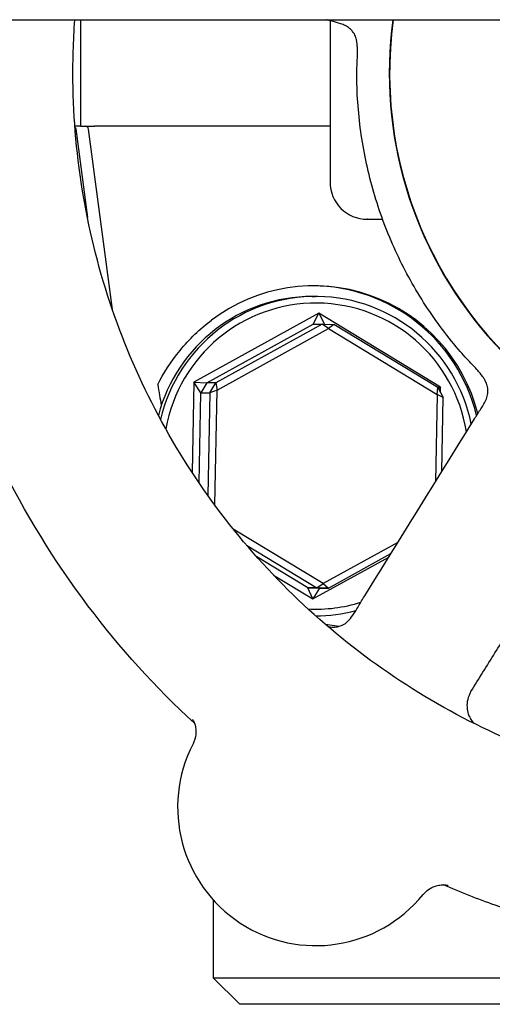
# Model space of a CAD drawing. Header units: inches. Extents: x 18 to 846, y -44 to 561.
# Tile 466 of 642: x 458.5 to 459.62, y 271.39 to 273.71. Entities that reach past the tile are written whole.
import ezdxf

# ---------------------------------------------------------------- set-up
doc = ezdxf.new("R2010")
doc.units = ezdxf.units.IN
doc.header["$LTSCALE"] = 24
doc.header["$MEASUREMENT"] = 0
doc.layers.add('Visible (ANSI)', color=7, linetype='Continuous', lineweight=30)

msp = doc.modelspace()

# ---------------------------------------------------------------- linework, layer by layer
at = {"layer": 'Visible (ANSI)'}
for p, q in [((445.92943, 273.7065), (472.92893, 273.7065)), ((458.64864, 273.4565), (458.64864, 273.7065)), ((458.64864, 273.4565), (458.64864, 273.7065)), ((459.23435, 273.70422), (459.23435, 273.32525)), ((458.64864, 273.4565), (458.63422, 273.4565)), ((458.64864, 273.4565), (458.6805, 273.4565)), ((458.86553, 273.4565), (458.6805, 273.4565)), ((459.23004, 273.45622), (458.8976, 273.45622)), ((458.6363, 273.44989), (458.66371, 273.24176)), ((458.72251, 273.02551), (458.66615, 273.44972)), ((458.72251, 273.02551), (458.66615, 273.44972)), ((459.32242, 273.23775), (459.32185, 273.23775)), ((459.32242, 273.23775), (459.358, 273.23775)), ((459.19244, 273.0565), (459.19995, 273.0565)), ((459.20773, 273.01702), (458.91435, 272.85515)), ((459.19469, 272.99144), (459.20773, 273.01702)), ((459.20773, 273.01702), (459.22146, 272.99133)), ((459.49432, 272.84337), (459.20773, 273.01702)), ((458.94441, 272.85335), (459.19469, 272.99144)), ((459.21613, 272.99144), (458.96584, 272.85335)), ((459.19469, 272.99144), (459.21613, 272.99144)), ((459.21613, 272.99144), (459.24313, 272.99089)), ((459.23041, 272.98094), (459.21613, 272.99144)), ((459.24313, 272.99089), (459.23041, 272.98094)), ((459.48763, 272.84275), (459.24313, 272.99089)), ((458.96858, 272.83648), (459.23041, 272.98094)), ((459.23041, 272.98094), (459.48618, 272.82597)), ((458.91435, 272.85515), (458.91006, 272.64307)), ((458.91435, 272.85515), (458.94441, 272.85335)), ((458.93043, 272.83019), (458.91435, 272.85515)), ((458.94441, 272.85335), (458.93043, 272.83019)), ((458.96584, 272.85335), (458.94441, 272.85335)), ((458.95187, 272.83019), (458.96584, 272.85335)), ((458.96584, 272.85335), (458.96858, 272.83648)), ((458.92616, 272.619), (458.93043, 272.83019)), ((458.93043, 272.83019), (458.95187, 272.83019)), ((458.95187, 272.83019), (458.94699, 272.5891)), ((458.96858, 272.83648), (458.95187, 272.83019)), ((458.96313, 272.56684), (458.96858, 272.83648)), ((459.48618, 272.82597), (459.48763, 272.84275)), ((459.48688, 272.84321), (459.49432, 272.84337)), ((459.48763, 272.84275), (459.50065, 272.81905)), ((459.49432, 272.84337), (459.49059, 272.83736)), ((459.49407, 272.83103), (459.49432, 272.84337)), ((459.48618, 272.82597), (459.48203, 272.62081)), ((459.50065, 272.81905), (459.48618, 272.82597)), ((459.49713, 272.64512), (459.50065, 272.81905)), ((459.2183, 272.38206), (459.00668, 272.51028)), ((459.03801, 272.47244), (459.2036, 272.37211)), ((459.39398, 272.479), (459.2183, 272.38206)), ((459.18216, 272.37211), (459.06197, 272.44494)), ((459.19415, 272.34599), (459.37249, 272.44438)), ((459.2306, 272.37156), (459.37765, 272.45269)), ((459.10127, 272.40226), (459.19415, 272.34599)), ((459.18216, 272.37211), (459.20917, 272.37156)), ((459.19415, 272.34599), (459.18216, 272.37211)), ((459.2036, 272.37211), (459.18216, 272.37211)), ((459.20917, 272.37156), (459.19415, 272.34599)), ((459.2036, 272.37211), (459.2183, 272.38206)), ((459.2306, 272.37156), (459.2036, 272.37211)), ((459.20917, 272.37156), (459.2306, 272.37156)), ((459.2183, 272.38206), (459.2306, 272.37156)), ((459.25518, 272.28155), (459.22393, 272.28572)), ((459.25518, 272.28155), (459.22393, 272.28572)), ((458.95968, 271.6391), (458.95968, 271.4565)), ((458.95968, 271.4565), (460.90718, 271.4565)), ((459.02218, 271.394), (458.95968, 271.4565)), ((460.84468, 271.394), (459.02218, 271.394))]:
    msp.add_line(p, q, dxfattribs=at)
for centre, radius, start, end in [((459.32185, 273.32525), 0.0875, 180, 270), ((459.20097, 271.85682), 0.325, 152.73453, 320.85854)]:
    msp.add_arc(centre, radius, start, end, dxfattribs=at)
for centre, major_axis, ratio, start_param, end_param in [((460.31007, 273.5815), (0, -0.9375), 0.9979959, 4.5786574, 7.9877132), ((460.30908, 273.5815), (0, -0.9375), 0.9979959, 4.5786574, 6.2831853), ((458.65842, 273.44869), (0, 0.00781), 0.9979959, 4.8447314, 6.2831853), ((458.65842, 273.44869), (-0.00103, 0.00774), 0.9980657, 4.712389, 6.1508429), ((459.19507, 272.6815), (0.18146, 0.35678), 0.996606, 5.433916, 7.3985773), ((459.19145, 272.6815), (0, 0.4), 0.9979959, 4.9535022, 6.2772741), ((459.19244, 272.6815), (0, 0.375), 0.9979959, 0, 1.3129538), ((459.19995, 272.6815), (0, 0.375), 0.9979959, 4.9148831, 7.6224083), ((459.20094, 272.6815), (0, 0.35938), 0.9979959, 4.8714475, 7.6756038), ((458.59469, 275.69133), (0.57537, -4.33091), 0.0428318, 5.4224636, 5.4375567), ((459.20094, 272.6815), (0, -0.35938), 0.9979959, 6.2315159, 6.582469), ((459.19995, 272.6815), (0, -0.375), 0.9979959, 0.0006771, 0.2573363)]:
    msp.add_ellipse(centre, major_axis=major_axis, ratio=ratio, start_param=start_param, end_param=end_param, dxfattribs=at)
for points, knots in [([(458.91536, 272.0541), (458.82389, 272.13837), (458.74002, 272.23091), (458.5858, 272.43531), (458.51654, 272.54798), (458.40055, 272.78442), (458.35383, 272.90819), (458.28461, 273.16235), (458.26212, 273.29274), (458.24501, 273.51803), (458.24428, 273.61246), (458.24994, 273.7065)], [0.47717196, 0.47717196, 0.47717196, 0.47717196, 0.65717554, 0.65717554, 0.84763418, 0.84763418, 1.03809282, 1.03809282, 1.22855146, 1.22855146, 1.3647716, 1.3647716, 1.3647716, 1.3647716]), ([(460.3336, 271.874), (460.15183, 271.874), (459.97009, 271.90339), (459.62501, 272.018), (459.46173, 272.10319), (459.17015, 272.32075), (459.04191, 272.45309), (458.83344, 272.75151), (458.75325, 272.91755), (458.64906, 273.26652), (458.62506, 273.44939), (458.63111, 273.65648), (458.63239, 273.68151), (458.63422, 273.7065)], [6.0168795, 6.0168795, 6.0168795, 6.0168795, 6.3369274, 6.3369274, 6.6569658, 6.6569658, 6.9769794, 6.9769794, 7.2969629, 7.2969629, 7.616923, 7.616923, 7.6609424, 7.6609424, 7.6609424, 7.6609424]), ([(459.29732, 273.56464), (459.29691, 273.58889), (459.29919, 273.61326), (459.29863, 273.64041), (459.29849, 273.64369), (459.29809, 273.6491), (459.29786, 273.65132), (459.29715, 273.65667), (459.29659, 273.65951), (459.29542, 273.66406), (459.2948, 273.66591), (459.29264, 273.67124), (459.2908, 273.67467), (459.2856, 273.68107), (459.28317, 273.68362), (459.27729, 273.68837), (459.27388, 273.69061), (459.26679, 273.69428), (459.2631, 273.69579), (459.25292, 273.69931), (459.24613, 273.70101), (459.2361, 273.70374), (459.23285, 273.70463), (459.22852, 273.70583), (459.22732, 273.70617), (459.22613, 273.7065)], [0, 0, 0, 0, 0.18481417, 0.18481417, 0.21047129, 0.21047129, 0.22950993, 0.22950993, 0.26067624, 0.26067624, 0.2914148, 0.2914148, 0.35467125, 0.35467125, 0.3906046, 0.3906046, 0.42255035, 0.42255035, 0.4532598, 0.4532598, 0.50692284, 0.50692284, 0.53248433, 0.53248433, 0.54263341, 0.54263341, 0.54263341, 0.54263341]), ([(459.53648, 272.93185), (459.50664, 272.96683), (459.47922, 273.00389), (459.42972, 273.08142), (459.40765, 273.1219), (459.36927, 273.20551), (459.35297, 273.24865), (459.32644, 273.33677), (459.31622, 273.38174), (459.30204, 273.47267), (459.29809, 273.51863), (459.29732, 273.56464)], [0.59733061, 0.59733061, 0.59733061, 0.59733061, 0.73538949, 0.73538949, 0.87344836, 0.87344836, 1.01150723, 1.01150723, 1.14956611, 1.14956611, 1.28762498, 1.28762498, 1.28762498, 1.28762498]), ([(458.63438, 273.45429), (458.63442, 273.45424), (458.63446, 273.45419), (458.63494, 273.4536), (458.63534, 273.45296), (458.63578, 273.45195), (458.63589, 273.45165), (458.63612, 273.45087), (458.63623, 273.45039), (458.6363, 273.44989)], [5.56904168, 5.56904168, 5.56904168, 5.56904168, 5.59509731, 5.59509731, 5.87297012, 5.87297012, 5.98409302, 5.98409302, 6.15084294, 6.15084294, 6.15084294, 6.15084294]), ([(458.8976, 273.45622), (458.89751, 273.45622), (458.89742, 273.45622), (458.89706, 273.45622), (458.89679, 273.45622), (458.89612, 273.45623), (458.89572, 273.45623), (458.89414, 273.45623), (458.89297, 273.45624), (458.88912, 273.45627), (458.88662, 273.4563), (458.88252, 273.45636), (458.88124, 273.45638), (458.88, 273.4564)], [0.065326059, 0.065326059, 0.065326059, 0.065326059, 0.065886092, 0.065886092, 0.067505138, 0.067505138, 0.069967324, 0.069967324, 0.077104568, 0.077104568, 0.093330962, 0.093330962, 0.101340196, 0.101340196, 0.101340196, 0.101340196]), ([(458.8291, 272.84936), (458.84217, 272.87511), (458.85984, 272.9033), (458.90313, 272.95603), (458.92871, 272.98059), (458.95555, 273.00084)], [0.44734115, 0.44734115, 0.44734115, 0.44734115, 0.70623872, 0.70623872, 0.9622765, 0.9622765, 0.9622765, 0.9622765]), ([(459.57418, 272.7692), (459.57876, 272.77658), (459.58408, 272.7848), (459.59414, 272.80023), (459.59883, 272.80772), (459.60344, 272.8201), (459.60451, 272.8244), (459.60553, 272.83229), (459.60553, 272.83593), (459.60504, 272.84187), (459.6046, 272.84435), (459.60304, 272.85063), (459.60166, 272.85424), (459.59818, 272.86084), (459.59665, 272.86339), (459.59264, 272.8693), (459.58997, 272.87281), (459.58479, 272.87911), (459.58227, 272.882), (459.57512, 272.88993), (459.57031, 272.89491), (459.56098, 272.9046), (459.55652, 272.90929), (459.5468, 272.91991), (459.54157, 272.92588), (459.53648, 272.93185)], [0, 0, 0, 0, 0.07359235, 0.07359235, 0.14311145, 0.14311145, 0.17744659, 0.17744659, 0.21108715, 0.21108715, 0.2412965, 0.2412965, 0.29351752, 0.29351752, 0.32258002, 0.32258002, 0.35672748, 0.35672748, 0.3857144, 0.3857144, 0.43807505, 0.43807505, 0.48905937, 0.48905937, 0.54888883, 0.54888883, 0.54888883, 0.54888883]), ([(459.31831, 272.35712), (459.33537, 272.38459), (459.35242, 272.41206), (459.38653, 272.467), (459.40359, 272.49447), (459.4377, 272.54941), (459.45476, 272.57688), (459.48888, 272.63182), (459.50593, 272.6593), (459.54006, 272.71425), (459.55712, 272.74172), (459.57418, 272.7692)], [0.790877, 0.790877, 0.790877, 0.790877, 1.0647704, 1.0647704, 1.3386637, 1.3386637, 1.6125571, 1.6125571, 1.8864504, 1.8864504, 2.1603438, 2.1603438, 2.1603438, 2.1603438]), ([(459.56569, 272.12854), (459.58446, 272.15877), (459.60323, 272.189), (459.64077, 272.24946), (459.65954, 272.27969), (459.69708, 272.34015), (459.71585, 272.37039), (459.7534, 272.43086), (459.77217, 272.46109), (459.80972, 272.52157), (459.8285, 272.5518), (459.84728, 272.58205)], [0.6711793, 0.6711793, 0.6711793, 0.6711793, 0.9726235, 0.9726235, 1.2740677, 1.2740677, 1.5755119, 1.5755119, 1.8769561, 1.8769561, 2.1784003, 2.1784003, 2.1784003, 2.1784003]), ([(459.24179, 272.27977), (459.24422, 272.27981), (459.24665, 272.28001), (459.24998, 272.28045), (459.25108, 272.28065), (459.25268, 272.28095), (459.25326, 272.28108), (459.25519, 272.28153), (459.25672, 272.28195), (459.26256, 272.28396), (459.26635, 272.28583), (459.27392, 272.29134), (459.27817, 272.29533), (459.28614, 272.3049), (459.2901, 272.31067), (459.29911, 272.32509), (459.30361, 272.33302), (459.31164, 272.34635), (459.31497, 272.35175), (459.31831, 272.35712)], [0.00294266, 0.00294266, 0.00294266, 0.00294266, 0.024985, 0.024985, 0.03917245, 0.03917245, 0.05289651, 0.05289651, 0.08373258, 0.08373258, 0.15569815, 0.15569815, 0.22094056, 0.22094056, 0.28477636, 0.28477636, 0.37186513, 0.37186513, 0.42550622, 0.42550622, 0.42550622, 0.42550622]), ([(459.56569, 272.12854), (459.56217, 272.12287), (459.55951, 272.11641), (459.55646, 272.10365), (459.5561, 272.09743), (459.55678, 272.08545), (459.5581, 272.08013), (459.56157, 272.06973), (459.56384, 272.06572), (459.56856, 272.05817), (459.57073, 272.05569), (459.57245, 272.05383)], [0.020482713, 0.020482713, 0.020482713, 0.020482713, 0.023833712, 0.023833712, 0.027294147, 0.027294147, 0.031588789, 0.031588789, 0.037835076, 0.037835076, 0.047040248, 0.047040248, 0.047040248, 0.047040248]), ([(458.91125, 272.06259), (458.91125, 272.06259), (458.91132, 272.06247), (458.91174, 272.0618), (458.9122, 272.06107), (458.91337, 272.05878), (458.91389, 272.05771), (458.91539, 272.05412), (458.91654, 272.05124), (458.91834, 272.04285), (458.9191, 272.03824), (458.91868, 272.02609), (458.9177, 272.01883), (458.91369, 272.00902), (458.91293, 272.00737), (458.91208, 272.00571)], [3.48989683, 3.48989683, 3.48989683, 3.48989683, 3.51644885, 3.51644885, 3.55657842, 3.55657842, 3.57959386, 3.57959386, 3.61244923, 3.61244923, 3.63610522, 3.63610522, 3.65658526, 3.65658526, 3.66064135, 3.66064135, 3.66064135, 3.66064135]), ([(459.45303, 271.65167), (459.45726, 271.65686), (459.46187, 271.66081), (459.47151, 271.66741), (459.47629, 271.66952), (459.48564, 271.67287), (459.48962, 271.67357), (459.49641, 271.67448), (459.49897, 271.67454), (459.5033, 271.67452), (459.50492, 271.6744), (459.50795, 271.6741), (459.50906, 271.67392), (459.51126, 271.67354), (459.51176, 271.67341), (459.51191, 271.67337), (459.51193, 271.67337), (459.51193, 271.67337)], [6.73028233, 6.73028233, 6.73028233, 6.73028233, 6.7384234, 6.7384234, 6.74879958, 6.74879958, 6.76291538, 6.76291538, 6.7792766, 6.7792766, 6.79776466, 6.79776466, 6.82322287, 6.82322287, 6.86716193, 6.86716193, 6.8746641, 6.8746641, 6.8746641, 6.8746641]), ([(460.31715, 271.5065), (460.25815, 271.5065), (460.19915, 271.50903), (460.08158, 271.51912), (460.02301, 271.52669), (459.90673, 271.5468), (459.84902, 271.55934), (459.73488, 271.58933), (459.67845, 271.60676), (459.58167, 271.64127), (459.54094, 271.65726), (459.50076, 271.67453)], [6.01687949, 6.01687949, 6.01687949, 6.01687949, 6.10234036, 6.10234036, 6.18780124, 6.18780124, 6.27326212, 6.27326212, 6.358723, 6.358723, 6.42206025, 6.42206025, 6.42206025, 6.42206025])]:
    msp.add_open_spline(points, degree=3, knots=knots, dxfattribs=at)
for points in [[(458.88, 273.4564), (458.87519, 273.45647), (458.87036, 273.4565), (458.86553, 273.4565)], [(459.23435, 273.45624), (459.23291, 273.45623), (459.23148, 273.45622), (459.23004, 273.45622)], [(459.22901, 272.28136), (459.23216, 272.28061), (459.23634, 272.27976), (459.24293, 272.27976)]]:
    msp.add_open_spline(points, degree=3, dxfattribs=at)

doc.saveas('drawing.dxf')
